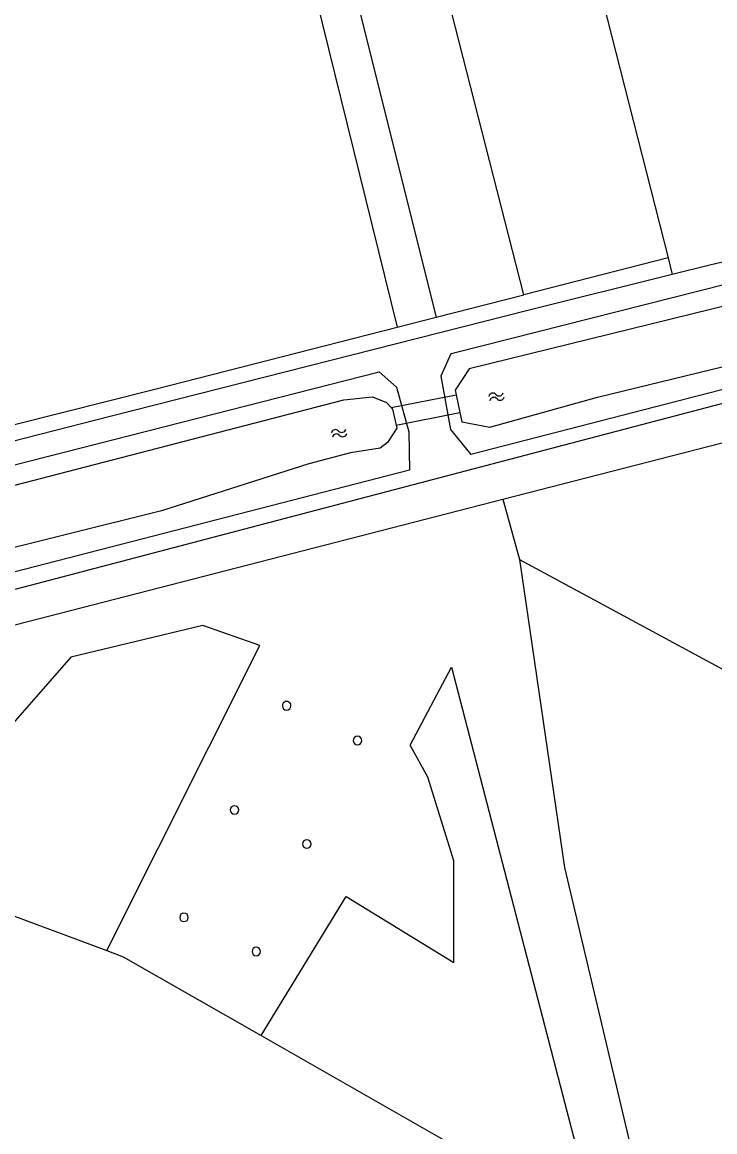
# Model space of a CAD drawing. Extents: x 133000 to 136000, y 400500 to 403500.
# Drawn here: x 133727.4 to 133797, y 401352.2 to 401463.6 of the extents above; entities that cross this region are included whole.
import ezdxf

# ---------------------------------------------------------------- set-up
doc = ezdxf.new("R2010")
doc.units = 0
for name, color, linetype in [('gg-bbg-hoogspanningsmast', 7, 'Continuous'), ('gg-kntw-bovenkant insteek waterloop', 7, 'Continuous'), ('gg-kntw-waterlijn', 7, 'Continuous'), ('gg-kwrk-duiker nz vlak', 7, 'Continuous'), ('gt-grn-groengrens', 7, 'Continuous'), ('gt-symb-watersymbool', 7, 'Continuous')]:
    doc.layers.add(name, color=color, linetype=linetype)

# ---------------------------------------------------------------- blocks, each defined once
blk = doc.blocks.new('gt0-WA')
at = {"layer": 'gt-symb-watersymbool'}
for centre, start, end in [((-0.32, 0.02), 28.0725, 151.9275), ((0.43, 0.42), 208.0725, 331.9275), ((-0.32, -0.43), 28.0725, 151.9275), ((0.43, -0.03), 208.0725, 331.9275)]:
    blk.add_arc(centre, 0.425, start, end, dxfattribs=at)

msp = doc.modelspace()

# ---------------------------------------------------------------- linework, layer by layer
at = {"layer": 'gg-bbg-hoogspanningsmast'}
for centre, start, end in [((133753.98, 401394.96), 0.1332, 180.2656), ((133753.98, 401394.96), 180.2661, 0.1327), ((133761.1, 401391.47), 360, 180), ((133761.1, 401391.47), 180, 0), ((133748.73, 401384.49), 359.8671, 179.8671), ((133748.73, 401384.49), 179.8671, 359.8671), ((133756, 401381.07), 359.8671, 179.8671), ((133756, 401381.07), 179.8671, 359.8671), ((133743.66, 401373.7), 359.8671, 179.8671), ((133743.66, 401373.7), 179.8671, 359.8671), ((133750.93, 401370.28), 359.8671, 179.8671), ((133750.93, 401370.28), 179.8671, 359.8671)]:
    msp.add_arc(centre, 0.431, start, end, dxfattribs=at)
at = {"layer": 'gg-kntw-bovenkant insteek waterloop'}
msp.add_line((133690.85, 401410.09), (133763.27, 401428.5), dxfattribs=at)
for points in [[(133770.49, 401430.34), (133770.93, 401430.45), (133814.63, 401441.51), (133844.19, 401449.54), (133847.7, 401450.4), (133848.69, 401450.52), (133848.82, 401450.51)], [(133817.76, 401431.73), (133800.85, 401427.51), (133772.51, 401420.22)], [(133770.49, 401430.34), (133769.47, 401428.08), (133770.45, 401422.72), (133772.51, 401420.22)], [(133763.27, 401428.5), (133765.01, 401426.99), (133766.26, 401422.5), (133766.34, 401418.63)], [(133766.34, 401418.63), (133718.99, 401406.45), (133693.42, 401400.24)]]:
    msp.add_lwpolyline(points, dxfattribs=at)
at = {"layer": 'gg-kntw-waterlijn'}
for p, q in [((133770.92, 401426.67), (133771.01, 401426.21)), ((133771.01, 401426.21), (133771.39, 401424.43))]:
    msp.add_line(p, q, dxfattribs=at)
for points in [[(133848.89, 401447.52), (133847.62, 401448.57), (133835.01, 401445.1), (133804.77, 401436.79), (133772.32, 401428.82), (133770.92, 401426.67)], [(133771.39, 401424.43), (133771.6, 401423.49), (133774.4, 401422.96), (133785.23, 401425.96), (133819.51, 401434.32), (133840.74, 401439.98), (133847.38, 401442.02), (133847.57, 401442.64)], [(133691.39, 401408.03), (133723.01, 401416.2), (133759.73, 401425.69), (133762.63, 401426.01), (133764.01, 401425.43), (133764.5, 401424.92)], [(133764.5, 401424.92), (133764.64, 401424.77), (133764.99, 401423.16)], [(133764.99, 401423.16), (133765.05, 401422.86), (133764.13, 401421.43), (133763.4, 401420.86), (133760.39, 401420.37), (133756.21, 401419.28), (133741.39, 401414.55), (133722.4, 401409.83), (133710.65, 401406.92), (133692.9, 401402.24)]]:
    msp.add_lwpolyline(points, dxfattribs=at)
at = {"layer": 'gg-kwrk-duiker nz vlak'}
for p, q in [((133764.5, 401424.92), (133771.01, 401426.21)), ((133764.99, 401423.16), (133771.39, 401424.43))]:
    msp.add_line(p, q, dxfattribs=at)
at = {"layer": 'gt-grn-groengrens'}
for p, q in [((133777.83, 401436.26), (133759.43, 401508.32)), ((133750.99, 401506.16), (133769, 401434)), ((133747.32, 401505.22), (133765.08, 401433)), ((133792.33, 401439.97), (133777.83, 401436.26)), ((133792.33, 401439.97), (133792.75, 401438.3)), ((133769, 401434), (133777.83, 401436.26)), ((133765.08, 401433), (133769, 401434)), ((133613.79, 401377.07), (133818.4, 401430.75)), ((133775.73, 401415.71), (133777.4, 401409.65)), ((133777.4, 401409.65), (133829.96, 401381.28)), ((133718.82, 401376.73), (133735.9, 401370.36)), ((133751.41, 401361.83), (133781.47, 401344.68))]:
    msp.add_line(p, q, dxfattribs=at)
for points in [[(133849.23, 401531.11), (133774.51, 401512.1), (133773.99, 401512.01), (133792.33, 401439.97)], [(133809.74, 401442.37), (133796.52, 401439.24), (133792.75, 401438.3)], [(133792.75, 401438.3), (133778.23, 401434.69), (133736.25, 401424.04), (133693.76, 401413.18), (133659.81, 401404.4), (133645.23, 401400.81), (133627.69, 401396.05), (133617.44, 401393.41), (133610.15, 401391.77)], [(133707.81, 401418.5), (133740.72, 401426.76), (133765.08, 401433)], [(133775.73, 401415.71), (133820.71, 401427.28), (133818.4, 401430.75)], [(133691.33, 401393.07), (133691.11, 401393.96), (133775.73, 401415.71)], [(133777.4, 401409.65), (133781.93, 401378.7), (133788.93, 401349.12), (133795.65, 401345.29)], [(133735.9, 401370.36), (133751.27, 401401), (133745.57, 401403.03), (133732.28, 401399.84), (133722.71, 401388.92), (133718.82, 401376.73)], [(133751.41, 401361.83), (133759.98, 401375.8), (133770.78, 401369.15), (133770.78, 401379.37), (133768.17, 401387.8), (133766.39, 401391.01), (133770.55, 401398.85), (133783.68, 401348.29), (133781.47, 401344.68)], [(133735.9, 401370.36), (133737.55, 401369.74), (133751.41, 401361.83)]]:
    msp.add_lwpolyline(points, dxfattribs=at)

# ---------------------------------------------------------------- block references
at = {"layer": 'gt-symb-watersymbool'}
for p, rotation in [((133775.03, 401426.01), 14.17514205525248), ((133759.2, 401422.34), 14.175142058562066)]:
    msp.add_blockref('gt0-WA', p, dxfattribs=dict(at, rotation=rotation))

doc.saveas('drawing.dxf')
